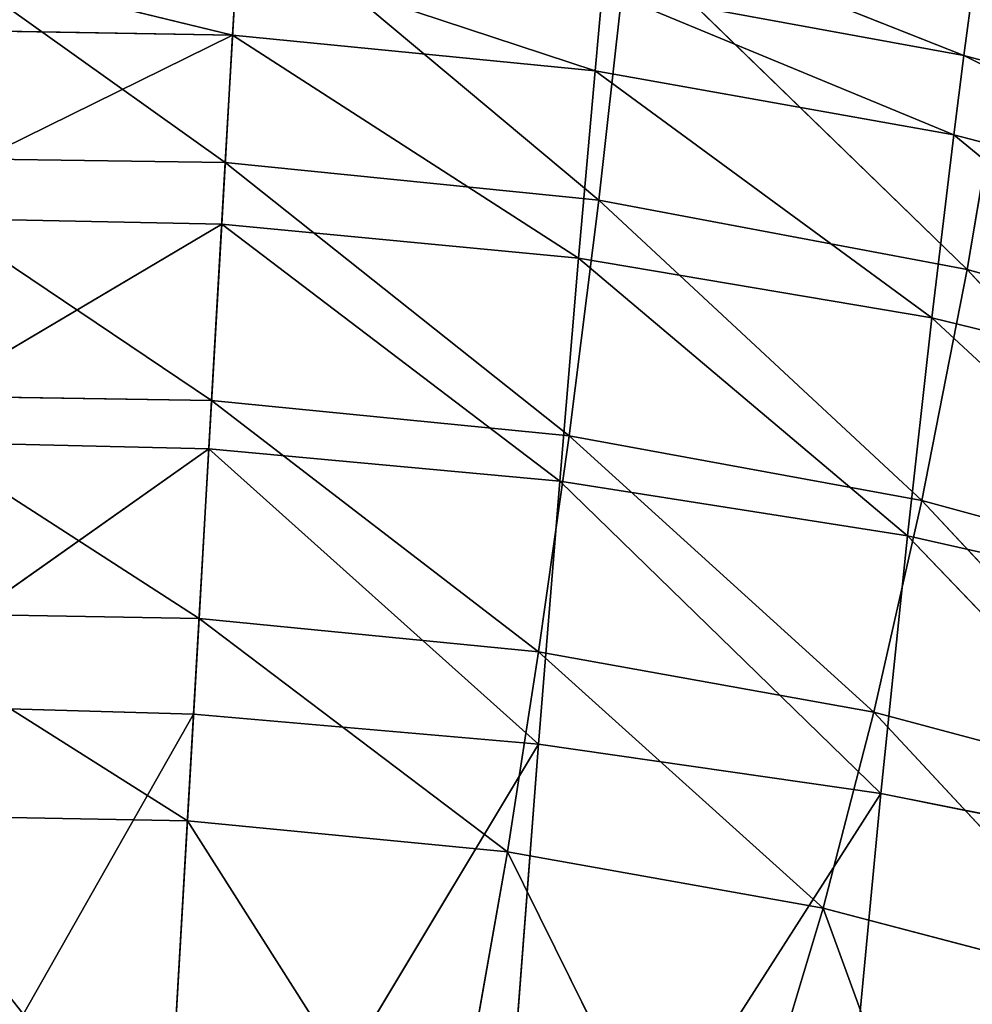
# Model space of a CAD drawing. Extents: x 228 to 329, y 0 to 150.
# Tile 345 of 656: x 278.73 to 280.2, y 54.19 to 55.71. Entities that reach past the tile are written whole.
import ezdxf

# ---------------------------------------------------------------- set-up
doc = ezdxf.new("R2010")
doc.units = 0
doc.header["$LTSCALE"] = 25.4
doc.layers.get('0').update_dxf_attribs({"color": 13, "linetype": 'CONTINUOUS'})

# ---------------------------------------------------------------- blocks, each defined once
blk = doc.blocks.new('SIS-9506-8054_STL_1')
at = {"color": 7}
for p, q in [((51.2758, 84.0265, 95.5844), (50.7011, 84.8661, 96.5964)), ((51.2758, 84.0265, 95.5844), (50.7011, 84.8661, 96.5964)), ((51.2164, 84.8661, 96.6174), (51.2758, 84.0265, 95.5844)), ((51.2164, 84.8661, 96.6174), (51.2758, 84.0265, 95.5844)), ((51.2164, 84.8661, 96.6174), (51.8086, 84.0265, 95.6305)), ((51.2164, 84.8661, 96.6174), (51.8086, 84.0265, 95.6305)), ((51.7306, 84.8661, 96.6557), (51.8086, 84.0265, 95.6305)), ((51.7306, 84.8661, 96.6557), (51.8086, 84.0265, 95.6305)), ((51.7306, 84.8661, 96.6557), (52.3373, 84.0265, 95.7067)), ((51.7306, 84.8661, 96.6557), (52.3373, 84.0265, 95.7067)), ((52.2421, 84.8661, 96.7108), (52.3373, 84.0265, 95.7067)), ((52.2421, 84.8661, 96.7108), (52.3373, 84.0265, 95.7067)), ((51.2994, 83.6652, 95.1749), (50.7412, 84.0265, 95.5691)), ((50.7412, 84.0265, 95.5691), (51.2758, 84.0265, 95.5844)), ((50.7412, 84.0265, 95.5691), (51.2758, 84.0265, 95.5844)), ((51.2994, 83.6652, 95.1749), (50.7412, 84.0265, 95.5691)), ((51.8086, 84.0265, 95.6305), (51.2758, 84.0265, 95.5844)), ((51.2994, 83.6652, 95.1749), (51.2758, 84.0265, 95.5844)), ((51.8086, 84.0265, 95.6305), (51.2758, 84.0265, 95.5844)), ((51.2994, 83.6652, 95.1749), (51.2758, 84.0265, 95.5844)), ((51.2994, 83.6652, 95.1749), (51.8086, 84.0265, 95.6305)), ((51.2994, 83.6652, 95.1749), (51.8086, 84.0265, 95.6305)), ((52.3373, 84.0265, 95.7067), (51.8086, 84.0265, 95.6305)), ((51.8413, 83.6652, 95.2244), (51.8086, 84.0265, 95.6305)), ((52.3373, 84.0265, 95.7067), (51.8086, 84.0265, 95.6305)), ((51.8413, 83.6652, 95.2244), (51.8086, 84.0265, 95.6305)), ((51.8413, 83.6652, 95.2244), (52.3373, 84.0265, 95.7067)), ((51.8413, 83.6652, 95.2244), (52.3373, 84.0265, 95.7067)), ((52.8604, 84.0265, 95.8119), (52.3373, 84.0265, 95.7067)), ((52.3785, 83.6652, 95.3093), (52.3373, 84.0265, 95.7067)), ((52.8604, 84.0265, 95.8119), (52.3373, 84.0265, 95.7067)), ((52.3785, 83.6652, 95.3093), (52.3373, 84.0265, 95.7067)), ((52.3785, 83.6652, 95.3093), (52.8604, 84.0265, 95.8119)), ((52.3785, 83.6652, 95.3093), (52.8604, 84.0265, 95.8119)), ((50.7553, 83.6652, 95.1619), (51.3194, 83.3151, 94.8277)), ((51.2994, 83.6652, 95.1749), (50.7553, 83.6652, 95.1619)), ((51.2994, 83.6652, 95.1749), (50.7553, 83.6652, 95.1619)), ((50.7553, 83.6652, 95.1619), (51.3194, 83.3151, 94.8277)), ((51.8413, 83.6652, 95.2244), (51.2994, 83.6652, 95.1749)), ((51.2994, 83.6652, 95.1749), (51.3194, 83.3151, 94.8277)), ((51.2994, 83.6652, 95.1749), (51.3194, 83.3151, 94.8277)), ((51.8413, 83.6652, 95.2244), (51.2994, 83.6652, 95.1749)), ((51.8413, 83.6652, 95.2244), (51.3194, 83.3151, 94.8277)), ((51.8413, 83.6652, 95.2244), (51.3194, 83.3151, 94.8277)), ((52.3785, 83.6652, 95.3093), (51.8413, 83.6652, 95.2244)), ((51.8413, 83.6652, 95.2244), (51.8703, 83.3151, 94.8801)), ((51.8413, 83.6652, 95.2244), (51.8703, 83.3151, 94.8801)), ((52.3785, 83.6652, 95.3093), (51.8413, 83.6652, 95.2244)), ((52.3785, 83.6652, 95.3093), (51.8703, 83.3151, 94.8801)), ((52.3785, 83.6652, 95.3093), (51.8703, 83.3151, 94.8801)), ((52.909, 83.6652, 95.4284), (52.3785, 83.6652, 95.3093)), ((52.3785, 83.6652, 95.3093), (52.4159, 83.3151, 94.9726)), ((52.3785, 83.6652, 95.3093), (52.4159, 83.3151, 94.9726)), ((52.909, 83.6652, 95.4284), (52.3785, 83.6652, 95.3093)), ((52.909, 83.6652, 95.4284), (52.4159, 83.3151, 94.9726)), ((52.909, 83.6652, 95.4284), (52.4159, 83.3151, 94.9726)), ((50.766, 83.3151, 94.8165), (51.3362, 82.9504, 94.5358)), ((50.766, 83.3151, 94.8165), (51.3362, 82.9504, 94.5358)), ((50.766, 83.3151, 94.8165), (51.3194, 83.3151, 94.8277)), ((50.766, 83.3151, 94.8165), (51.3194, 83.3151, 94.8277)), ((51.3362, 82.9504, 94.5358), (51.3194, 83.3151, 94.8277)), ((51.3194, 83.3151, 94.8277), (51.8703, 83.3151, 94.8801)), ((51.3362, 82.9504, 94.5358), (51.3194, 83.3151, 94.8277)), ((51.3194, 83.3151, 94.8277), (51.8703, 83.3151, 94.8801)), ((51.8703, 83.3151, 94.8801), (51.3362, 82.9504, 94.5358)), ((51.8703, 83.3151, 94.8801), (51.3362, 82.9504, 94.5358)), ((51.896, 82.9504, 94.5908), (51.8703, 83.3151, 94.8801)), ((51.8703, 83.3151, 94.8801), (52.4159, 83.3151, 94.9726)), ((51.896, 82.9504, 94.5908), (51.8703, 83.3151, 94.8801)), ((51.8703, 83.3151, 94.8801), (52.4159, 83.3151, 94.9726)), ((52.4159, 83.3151, 94.9726), (51.896, 82.9504, 94.5908)), ((52.4159, 83.3151, 94.9726), (51.896, 82.9504, 94.5908)), ((52.4159, 83.3151, 94.9726), (52.4499, 82.9504, 94.6899)), ((52.4159, 83.3151, 94.9726), (52.4499, 82.9504, 94.6899)), ((52.4159, 83.3151, 94.9726), (52.9539, 83.3151, 95.1039)), ((52.4159, 83.3151, 94.9726), (52.9539, 83.3151, 95.1039)), ((52.4499, 82.9504, 94.6899), (52.9539, 83.3151, 95.1039)), ((52.4499, 82.9504, 94.6899), (52.9539, 83.3151, 95.1039)), ((50.7738, 82.9504, 94.5262), (51.3362, 82.9504, 94.5358)), ((50.7738, 82.9504, 94.5262), (51.3362, 82.9504, 94.5358)), ((51.3362, 82.9504, 94.5358), (50.7766, 82.745, 94.3999)), ((51.3362, 82.9504, 94.5358), (50.7766, 82.745, 94.3999)), ((51.896, 82.9504, 94.5908), (51.3362, 82.9504, 94.5358)), ((51.896, 82.9504, 94.5908), (51.3362, 82.9504, 94.5358)), ((51.3435, 82.745, 94.4089), (51.3362, 82.9504, 94.5358)), ((51.3435, 82.745, 94.4089), (51.3362, 82.9504, 94.5358)), ((51.896, 82.9504, 94.5908), (51.3435, 82.745, 94.4089)), ((51.896, 82.9504, 94.5908), (51.3435, 82.745, 94.4089)), ((51.896, 82.9504, 94.5908), (51.9076, 82.745, 94.465)), ((51.896, 82.9504, 94.5908), (51.9076, 82.745, 94.465)), ((51.896, 82.9504, 94.5908), (52.4499, 82.9504, 94.6899)), ((51.896, 82.9504, 94.5908), (52.4499, 82.9504, 94.6899)), ((51.9076, 82.745, 94.465), (52.4499, 82.9504, 94.6899)), ((51.9076, 82.745, 94.465), (52.4499, 82.9504, 94.6899)), ((52.4499, 82.9504, 94.6899), (52.4656, 82.745, 94.5671)), ((52.4499, 82.9504, 94.6899), (52.4656, 82.745, 94.5671)), ((52.4499, 82.9504, 94.6899), (52.9952, 82.9504, 94.8319)), ((52.4499, 82.9504, 94.6899), (52.9952, 82.9504, 94.8319)), ((52.9952, 82.9504, 94.8319), (52.4656, 82.745, 94.5671)), ((52.9952, 82.9504, 94.8319), (52.4656, 82.745, 94.5671)), ((51.9076, 82.745, 94.465), (52.4656, 82.745, 94.5671)), ((51.9076, 82.745, 94.465), (52.4656, 82.745, 94.5671)), ((52.4656, 82.745, 94.5671), (51.9185, 82.5121, 94.3509)), ((52.4656, 82.745, 94.5671), (51.9185, 82.5121, 94.3509)), ((52.4656, 82.745, 94.5671), (52.4806, 82.5121, 94.4558)), ((52.4656, 82.745, 94.5671), (52.4806, 82.5121, 94.4558)), ((52.4656, 82.745, 94.5671), (53.0145, 82.745, 94.7139)), ((52.4656, 82.745, 94.5671), (53.0145, 82.745, 94.7139)), ((50.7465, 62.6835, 94.3201), (51.3248, 62.4863, 94.7327)), ((50.7465, 62.6835, 94.3201), (51.3248, 62.4863, 94.7327)), ((51.3481, 62.6835, 94.3277), (51.3248, 62.4863, 94.7327)), ((51.3481, 62.6835, 94.3277), (51.3248, 62.4863, 94.7327)), ((51.3481, 62.6835, 94.3277), (51.9018, 62.4863, 94.7907)), ((51.3481, 62.6835, 94.3277), (51.9018, 62.4863, 94.7907)), ((51.9018, 62.4863, 94.7907), (51.9467, 62.6835, 94.3892)), ((51.9018, 62.4863, 94.7907), (51.9467, 62.6835, 94.3892)), ((51.9467, 62.6835, 94.3892), (52.4708, 62.4863, 94.8978)), ((51.9467, 62.6835, 94.3892), (52.4708, 62.4863, 94.8978)), ((52.5369, 62.6835, 94.504), (52.4708, 62.4863, 94.8978)), ((52.5369, 62.6835, 94.504), (52.4708, 62.4863, 94.8978)), ((50.7451, 62.4863, 94.7241), (51.3037, 62.3483, 95.1001)), ((50.7451, 62.4863, 94.7241), (51.3037, 62.3483, 95.1001)), ((50.7451, 62.4863, 94.7241), (51.3248, 62.4863, 94.7327)), ((50.7451, 62.4863, 94.7241), (51.3248, 62.4863, 94.7327)), ((51.3248, 62.4863, 94.7327), (51.3037, 62.3483, 95.1001)), ((51.3248, 62.4863, 94.7327), (51.3037, 62.3483, 95.1001)), ((51.3248, 62.4863, 94.7327), (51.8558, 62.3483, 95.1548)), ((51.3248, 62.4863, 94.7327), (51.8558, 62.3483, 95.1548)), ((51.3248, 62.4863, 94.7327), (51.9018, 62.4863, 94.7907)), ((51.3248, 62.4863, 94.7327), (51.9018, 62.4863, 94.7907)), ((51.8558, 62.3483, 95.1548), (51.9018, 62.4863, 94.7907)), ((51.8558, 62.3483, 95.1548), (51.9018, 62.4863, 94.7907)), ((51.9018, 62.4863, 94.7907), (52.4006, 62.3483, 95.2547)), ((51.9018, 62.4863, 94.7907), (52.4006, 62.3483, 95.2547)), ((51.9018, 62.4863, 94.7907), (52.4708, 62.4863, 94.8978)), ((51.9018, 62.4863, 94.7907), (52.4708, 62.4863, 94.8978)), ((52.4708, 62.4863, 94.8978), (52.4006, 62.3483, 95.2547)), ((52.4708, 62.4863, 94.8978), (52.4006, 62.3483, 95.2547)), ((53.0264, 62.4863, 95.0533), (52.4708, 62.4863, 94.8978)), ((53.0264, 62.4863, 95.0533), (52.4708, 62.4863, 94.8978)), ((52.9326, 62.3483, 95.3994), (52.4708, 62.4863, 94.8978)), ((52.9326, 62.3483, 95.3994), (52.4708, 62.4863, 94.8978)), ((50.7489, 62.3483, 95.0911), (51.2843, 62.2577, 95.4367)), ((50.7489, 62.3483, 95.0911), (51.2843, 62.2577, 95.4367)), ((50.7489, 62.3483, 95.0911), (51.3037, 62.3483, 95.1001)), ((50.7489, 62.3483, 95.0911), (51.3037, 62.3483, 95.1001)), ((51.3037, 62.3483, 95.1001), (51.2843, 62.2577, 95.4367)), ((51.3037, 62.3483, 95.1001), (51.2843, 62.2577, 95.4367)), ((51.3037, 62.3483, 95.1001), (51.8088, 62.2577, 95.488)), ((51.3037, 62.3483, 95.1001), (51.8088, 62.2577, 95.488)), ((51.3037, 62.3483, 95.1001), (51.8558, 62.3483, 95.1548)), ((51.3037, 62.3483, 95.1001), (51.8558, 62.3483, 95.1548)), ((51.8088, 62.2577, 95.488), (51.8558, 62.3483, 95.1548)), ((51.8088, 62.2577, 95.488), (51.8558, 62.3483, 95.1548)), ((51.8558, 62.3483, 95.1548), (52.3263, 62.2577, 95.5813)), ((51.8558, 62.3483, 95.1548), (52.3263, 62.2577, 95.5813)), ((51.8558, 62.3483, 95.1548), (52.4006, 62.3483, 95.2547)), ((51.8558, 62.3483, 95.1548), (52.4006, 62.3483, 95.2547)), ((52.4006, 62.3483, 95.2547), (52.3263, 62.2577, 95.5813)), ((52.4006, 62.3483, 95.2547), (52.3263, 62.2577, 95.5813)), ((52.9326, 62.3483, 95.3994), (52.4006, 62.3483, 95.2547)), ((52.9326, 62.3483, 95.3994), (52.4006, 62.3483, 95.2547)), ((52.8318, 62.2577, 95.716), (52.4006, 62.3483, 95.2547)), ((52.8318, 62.2577, 95.716), (52.4006, 62.3483, 95.2547)), ((50.7574, 62.2577, 95.4275), (51.2663, 62.2026, 95.7489)), ((50.7574, 62.2577, 95.4275), (51.2663, 62.2026, 95.7489)), ((50.7574, 62.2577, 95.4275), (51.2843, 62.2577, 95.4367)), ((50.7574, 62.2577, 95.4275), (51.2843, 62.2577, 95.4367)), ((51.2843, 62.2577, 95.4367), (51.2663, 62.2026, 95.7489)), ((51.2843, 62.2577, 95.4367), (51.2663, 62.2026, 95.7489)), ((51.2843, 62.2577, 95.4367), (51.7605, 62.2026, 95.797)), ((51.2843, 62.2577, 95.4367), (51.7605, 62.2026, 95.797)), ((51.2843, 62.2577, 95.4367), (51.8088, 62.2577, 95.488)), ((51.2843, 62.2577, 95.4367), (51.8088, 62.2577, 95.488)), ((51.7605, 62.2026, 95.797), (51.8088, 62.2577, 95.488)), ((51.7605, 62.2026, 95.797), (51.8088, 62.2577, 95.488)), ((51.8088, 62.2577, 95.488), (52.2481, 62.2026, 95.8839)), ((51.8088, 62.2577, 95.488), (52.2481, 62.2026, 95.8839)), ((51.8088, 62.2577, 95.488), (52.3263, 62.2577, 95.5813)), ((51.8088, 62.2577, 95.488), (52.3263, 62.2577, 95.5813)), ((52.3263, 62.2577, 95.5813), (52.2481, 62.2026, 95.8839)), ((52.3263, 62.2577, 95.5813), (52.2481, 62.2026, 95.8839)), ((52.8318, 62.2577, 95.716), (52.3263, 62.2577, 95.5813)), ((52.8318, 62.2577, 95.716), (52.3263, 62.2577, 95.5813)), ((52.7245, 62.2026, 96.0093), (52.3263, 62.2577, 95.5813)), ((52.7245, 62.2026, 96.0093), (52.3263, 62.2577, 95.5813)), ((50.7699, 62.2026, 95.7399), (51.2663, 62.2026, 95.7489)), ((50.7699, 62.2026, 95.7399), (51.2663, 62.2026, 95.7489)), ((51.2663, 62.2026, 95.7489), (51.2331, 62.1517, 96.3266)), ((51.2663, 62.2026, 95.7489), (51.2331, 62.1517, 96.3266)), ((51.2663, 62.2026, 95.7489), (51.6596, 62.1517, 96.3681)), ((51.2663, 62.2026, 95.7489), (51.6596, 62.1517, 96.3681)), ((51.2663, 62.2026, 95.7489), (51.7605, 62.2026, 95.797)), ((51.2663, 62.2026, 95.7489), (51.7605, 62.2026, 95.797)), ((51.6596, 62.1517, 96.3681), (51.7605, 62.2026, 95.797)), ((51.6596, 62.1517, 96.3681), (51.7605, 62.2026, 95.797)), ((51.7605, 62.2026, 95.797), (52.0804, 62.1517, 96.443)), ((51.7605, 62.2026, 95.797), (52.0804, 62.1517, 96.443)), ((51.7605, 62.2026, 95.797), (52.2481, 62.2026, 95.8839)), ((51.7605, 62.2026, 95.797), (52.2481, 62.2026, 95.8839)), ((52.2481, 62.2026, 95.8839), (52.0804, 62.1517, 96.443)), ((52.2481, 62.2026, 95.8839), (52.0804, 62.1517, 96.443)), ((52.7245, 62.2026, 96.0093), (52.2481, 62.2026, 95.8839)), ((52.7245, 62.2026, 96.0093), (52.2481, 62.2026, 95.8839)), ((52.4917, 62.1517, 96.5511), (52.2481, 62.2026, 95.8839)), ((52.4917, 62.1517, 96.5511), (52.2481, 62.2026, 95.8839))]:
    blk.add_line(p, q, dxfattribs=at)
mesh = blk.add_polyface(dxfattribs=at)
corners = [(51.2164, 84.8661, 96.6174), (51.2758, 84.0265, 95.5844), (50.7011, 84.8661, 96.5964)]
mesh.append_faces([[corners[k] for k in face] for face in [(0, 1, 2)]], dxfattribs={"color": 7})
mesh = blk.add_polyface(dxfattribs=at)
corners = [(50.7011, 84.8661, 96.5964), (51.2758, 84.0265, 95.5844), (50.7412, 84.0265, 95.5691)]
mesh.append_faces([[corners[k] for k in face] for face in [(0, 1, 2)]], dxfattribs={"color": 7})
mesh = blk.add_polyface(dxfattribs=at)
corners = [(51.2164, 84.8661, 96.6174), (51.8086, 84.0265, 95.6305), (51.2758, 84.0265, 95.5844)]
mesh.append_faces([[corners[k] for k in face] for face in [(0, 1, 2)]], dxfattribs={"color": 7})
mesh = blk.add_polyface(dxfattribs=at)
corners = [(51.7306, 84.8661, 96.6557), (51.8086, 84.0265, 95.6305), (51.2164, 84.8661, 96.6174)]
mesh.append_faces([[corners[k] for k in face] for face in [(0, 1, 2)]], dxfattribs={"color": 7})
mesh = blk.add_polyface(dxfattribs=at)
corners = [(51.7306, 84.8661, 96.6557), (52.3373, 84.0265, 95.7067), (51.8086, 84.0265, 95.6305)]
mesh.append_faces([[corners[k] for k in face] for face in [(0, 1, 2)]], dxfattribs={"color": 7})
mesh = blk.add_polyface(dxfattribs=at)
corners = [(52.2421, 84.8661, 96.7108), (52.3373, 84.0265, 95.7067), (51.7306, 84.8661, 96.6557)]
mesh.append_faces([[corners[k] for k in face] for face in [(0, 1, 2)]], dxfattribs={"color": 7})
mesh = blk.add_polyface(dxfattribs=at)
corners = [(52.2421, 84.8661, 96.7108), (52.8604, 84.0265, 95.8119), (52.3373, 84.0265, 95.7067)]
mesh.append_faces([[corners[k] for k in face] for face in [(0, 1, 2)]], dxfattribs={"color": 7})
mesh = blk.add_polyface(dxfattribs=at)
corners = [(52.7504, 84.8661, 96.7821), (52.8604, 84.0265, 95.8119), (52.2421, 84.8661, 96.7108)]
mesh.append_faces([[corners[k] for k in face] for face in [(0, 1, 2)]], dxfattribs={"color": 7})
mesh = blk.add_polyface(dxfattribs=at)
corners = [(51.2758, 84.0265, 95.5844), (51.2994, 83.6652, 95.1749), (50.7412, 84.0265, 95.5691)]
mesh.append_faces([[corners[k] for k in face] for face in [(0, 1, 2)]], dxfattribs={"color": 7})
mesh = blk.add_polyface(dxfattribs=at)
corners = [(50.7412, 84.0265, 95.5691), (51.2994, 83.6652, 95.1749), (50.7553, 83.6652, 95.1619)]
mesh.append_faces([[corners[k] for k in face] for face in [(0, 1, 2)]], dxfattribs={"color": 7})
mesh = blk.add_polyface(dxfattribs=at)
corners = [(51.8086, 84.0265, 95.6305), (51.2994, 83.6652, 95.1749), (51.2758, 84.0265, 95.5844)]
mesh.append_faces([[corners[k] for k in face] for face in [(0, 1, 2)]], dxfattribs={"color": 7})
mesh = blk.add_polyface(dxfattribs=at)
corners = [(51.8086, 84.0265, 95.6305), (51.8413, 83.6652, 95.2244), (51.2994, 83.6652, 95.1749)]
mesh.append_faces([[corners[k] for k in face] for face in [(0, 1, 2)]], dxfattribs={"color": 7})
mesh = blk.add_polyface(dxfattribs=at)
corners = [(52.3373, 84.0265, 95.7067), (51.8413, 83.6652, 95.2244), (51.8086, 84.0265, 95.6305)]
mesh.append_faces([[corners[k] for k in face] for face in [(0, 1, 2)]], dxfattribs={"color": 7})
mesh = blk.add_polyface(dxfattribs=at)
corners = [(52.3373, 84.0265, 95.7067), (52.3785, 83.6652, 95.3093), (51.8413, 83.6652, 95.2244)]
mesh.append_faces([[corners[k] for k in face] for face in [(0, 1, 2)]], dxfattribs={"color": 7})
mesh = blk.add_polyface(dxfattribs=at)
corners = [(52.8604, 84.0265, 95.8119), (52.3785, 83.6652, 95.3093), (52.3373, 84.0265, 95.7067)]
mesh.append_faces([[corners[k] for k in face] for face in [(0, 1, 2)]], dxfattribs={"color": 7})
mesh = blk.add_polyface(dxfattribs=at)
corners = [(52.8604, 84.0265, 95.8119), (52.909, 83.6652, 95.4284), (52.3785, 83.6652, 95.3093)]
mesh.append_faces([[corners[k] for k in face] for face in [(0, 1, 2)]], dxfattribs={"color": 7})
mesh = blk.add_polyface(dxfattribs=at)
corners = [(51.3194, 83.3151, 94.8277), (50.766, 83.3151, 94.8165), (50.7553, 83.6652, 95.1619)]
mesh.append_faces([[corners[k] for k in face] for face in [(0, 1, 2)]], dxfattribs={"color": 7})
mesh = blk.add_polyface(dxfattribs=at)
corners = [(51.3194, 83.3151, 94.8277), (50.7553, 83.6652, 95.1619), (51.2994, 83.6652, 95.1749)]
mesh.append_faces([[corners[k] for k in face] for face in [(0, 1, 2)]], dxfattribs={"color": 7})
mesh = blk.add_polyface(dxfattribs=at)
corners = [(51.8413, 83.6652, 95.2244), (51.3194, 83.3151, 94.8277), (51.2994, 83.6652, 95.1749)]
mesh.append_faces([[corners[k] for k in face] for face in [(0, 1, 2)]], dxfattribs={"color": 7})
mesh = blk.add_polyface(dxfattribs=at)
corners = [(51.8703, 83.3151, 94.8801), (51.3194, 83.3151, 94.8277), (51.8413, 83.6652, 95.2244)]
mesh.append_faces([[corners[k] for k in face] for face in [(0, 1, 2)]], dxfattribs={"color": 7})
mesh = blk.add_polyface(dxfattribs=at)
corners = [(52.3785, 83.6652, 95.3093), (51.8703, 83.3151, 94.8801), (51.8413, 83.6652, 95.2244)]
mesh.append_faces([[corners[k] for k in face] for face in [(0, 1, 2)]], dxfattribs={"color": 7})
mesh = blk.add_polyface(dxfattribs=at)
corners = [(52.4159, 83.3151, 94.9726), (51.8703, 83.3151, 94.8801), (52.3785, 83.6652, 95.3093)]
mesh.append_faces([[corners[k] for k in face] for face in [(0, 1, 2)]], dxfattribs={"color": 7})
mesh = blk.add_polyface(dxfattribs=at)
corners = [(52.909, 83.6652, 95.4284), (52.4159, 83.3151, 94.9726), (52.3785, 83.6652, 95.3093)]
mesh.append_faces([[corners[k] for k in face] for face in [(0, 1, 2)]], dxfattribs={"color": 7})
mesh = blk.add_polyface(dxfattribs=at)
corners = [(52.9539, 83.3151, 95.1039), (52.4159, 83.3151, 94.9726), (52.909, 83.6652, 95.4284)]
mesh.append_faces([[corners[k] for k in face] for face in [(0, 1, 2)]], dxfattribs={"color": 7})
mesh = blk.add_polyface(dxfattribs=at)
corners = [(51.3362, 82.9504, 94.5358), (50.7738, 82.9504, 94.5262), (50.766, 83.3151, 94.8165)]
mesh.append_faces([[corners[k] for k in face] for face in [(0, 1, 2)]], dxfattribs={"color": 7})
mesh = blk.add_polyface(dxfattribs=at)
corners = [(51.3362, 82.9504, 94.5358), (50.766, 83.3151, 94.8165), (51.3194, 83.3151, 94.8277)]
mesh.append_faces([[corners[k] for k in face] for face in [(0, 1, 2)]], dxfattribs={"color": 7})
mesh = blk.add_polyface(dxfattribs=at)
corners = [(51.8703, 83.3151, 94.8801), (51.3362, 82.9504, 94.5358), (51.3194, 83.3151, 94.8277)]
mesh.append_faces([[corners[k] for k in face] for face in [(0, 1, 2)]], dxfattribs={"color": 7})
mesh = blk.add_polyface(dxfattribs=at)
corners = [(51.896, 82.9504, 94.5908), (51.3362, 82.9504, 94.5358), (51.8703, 83.3151, 94.8801)]
mesh.append_faces([[corners[k] for k in face] for face in [(0, 1, 2)]], dxfattribs={"color": 7})
mesh = blk.add_polyface(dxfattribs=at)
corners = [(52.4159, 83.3151, 94.9726), (51.896, 82.9504, 94.5908), (51.8703, 83.3151, 94.8801)]
mesh.append_faces([[corners[k] for k in face] for face in [(0, 1, 2)]], dxfattribs={"color": 7})
mesh = blk.add_polyface(dxfattribs=at)
corners = [(52.4499, 82.9504, 94.6899), (51.896, 82.9504, 94.5908), (52.4159, 83.3151, 94.9726)]
mesh.append_faces([[corners[k] for k in face] for face in [(0, 1, 2)]], dxfattribs={"color": 7})
mesh = blk.add_polyface(dxfattribs=at)
corners = [(52.9539, 83.3151, 95.1039), (52.4499, 82.9504, 94.6899), (52.4159, 83.3151, 94.9726)]
mesh.append_faces([[corners[k] for k in face] for face in [(0, 1, 2)]], dxfattribs={"color": 7})
mesh = blk.add_polyface(dxfattribs=at)
corners = [(52.9952, 82.9504, 94.8319), (52.4499, 82.9504, 94.6899), (52.9539, 83.3151, 95.1039)]
mesh.append_faces([[corners[k] for k in face] for face in [(0, 1, 2)]], dxfattribs={"color": 7})
mesh = blk.add_polyface(dxfattribs=at)
corners = [(51.3362, 82.9504, 94.5358), (50.7766, 82.745, 94.3999), (50.7738, 82.9504, 94.5262)]
mesh.append_faces([[corners[k] for k in face] for face in [(0, 1, 2)]], dxfattribs={"color": 7})
mesh = blk.add_polyface(dxfattribs=at)
corners = [(51.3435, 82.745, 94.4089), (50.7766, 82.745, 94.3999), (51.3362, 82.9504, 94.5358)]
mesh.append_faces([[corners[k] for k in face] for face in [(0, 1, 2)]], dxfattribs={"color": 7})
mesh = blk.add_polyface(dxfattribs=at)
corners = [(51.896, 82.9504, 94.5908), (51.3435, 82.745, 94.4089), (51.3362, 82.9504, 94.5358)]
mesh.append_faces([[corners[k] for k in face] for face in [(0, 1, 2)]], dxfattribs={"color": 7})
mesh = blk.add_polyface(dxfattribs=at)
corners = [(51.9076, 82.745, 94.465), (51.3435, 82.745, 94.4089), (51.896, 82.9504, 94.5908)]
mesh.append_faces([[corners[k] for k in face] for face in [(0, 1, 2)]], dxfattribs={"color": 7})
mesh = blk.add_polyface(dxfattribs=at)
corners = [(52.4499, 82.9504, 94.6899), (51.9076, 82.745, 94.465), (51.896, 82.9504, 94.5908)]
mesh.append_faces([[corners[k] for k in face] for face in [(0, 1, 2)]], dxfattribs={"color": 7})
mesh = blk.add_polyface(dxfattribs=at)
corners = [(52.4656, 82.745, 94.5671), (51.9076, 82.745, 94.465), (52.4499, 82.9504, 94.6899)]
mesh.append_faces([[corners[k] for k in face] for face in [(0, 1, 2)]], dxfattribs={"color": 7})
mesh = blk.add_polyface(dxfattribs=at)
corners = [(52.9952, 82.9504, 94.8319), (52.4656, 82.745, 94.5671), (52.4499, 82.9504, 94.6899)]
mesh.append_faces([[corners[k] for k in face] for face in [(0, 1, 2)]], dxfattribs={"color": 7})
mesh = blk.add_polyface(dxfattribs=at)
corners = [(53.0145, 82.745, 94.7139), (52.4656, 82.745, 94.5671), (52.9952, 82.9504, 94.8319)]
mesh.append_faces([[corners[k] for k in face] for face in [(0, 1, 2)]], dxfattribs={"color": 7})
mesh = blk.add_polyface(dxfattribs=at)
corners = [(52.4656, 82.745, 94.5671), (51.9185, 82.5121, 94.3509), (51.9076, 82.745, 94.465)]
mesh.append_faces([[corners[k] for k in face] for face in [(0, 1, 2)]], dxfattribs={"color": 7})
mesh = blk.add_polyface(dxfattribs=at)
corners = [(52.4806, 82.5121, 94.4558), (51.9185, 82.5121, 94.3509), (52.4656, 82.745, 94.5671)]
mesh.append_faces([[corners[k] for k in face] for face in [(0, 1, 2)]], dxfattribs={"color": 7})
mesh = blk.add_polyface(dxfattribs=at)
corners = [(53.0145, 82.745, 94.7139), (52.4806, 82.5121, 94.4558), (52.4656, 82.745, 94.5671)]
mesh.append_faces([[corners[k] for k in face] for face in [(0, 1, 2)]], dxfattribs={"color": 7})
mesh = blk.add_polyface(dxfattribs=at)
corners = [(51.3248, 62.4863, 94.7327), (50.7451, 62.4863, 94.7241), (50.7465, 62.6835, 94.3201)]
mesh.append_faces([[corners[k] for k in face] for face in [(0, 1, 2)]], dxfattribs={"color": 7})
mesh = blk.add_polyface(dxfattribs=at)
corners = [(51.3248, 62.4863, 94.7327), (50.7465, 62.6835, 94.3201), (51.3481, 62.6835, 94.3277)]
mesh.append_faces([[corners[k] for k in face] for face in [(0, 1, 2)]], dxfattribs={"color": 7})
mesh = blk.add_polyface(dxfattribs=at)
corners = [(51.9018, 62.4863, 94.7907), (51.3248, 62.4863, 94.7327), (51.3481, 62.6835, 94.3277)]
mesh.append_faces([[corners[k] for k in face] for face in [(0, 1, 2)]], dxfattribs={"color": 7})
mesh = blk.add_polyface(dxfattribs=at)
corners = [(51.9018, 62.4863, 94.7907), (51.3481, 62.6835, 94.3277), (51.9467, 62.6835, 94.3892)]
mesh.append_faces([[corners[k] for k in face] for face in [(0, 1, 2)]], dxfattribs={"color": 7})
mesh = blk.add_polyface(dxfattribs=at)
corners = [(52.4708, 62.4863, 94.8978), (51.9018, 62.4863, 94.7907), (51.9467, 62.6835, 94.3892)]
mesh.append_faces([[corners[k] for k in face] for face in [(0, 1, 2)]], dxfattribs={"color": 7})
mesh = blk.add_polyface(dxfattribs=at)
corners = [(52.4708, 62.4863, 94.8978), (51.9467, 62.6835, 94.3892), (52.5369, 62.6835, 94.504)]
mesh.append_faces([[corners[k] for k in face] for face in [(0, 1, 2)]], dxfattribs={"color": 7})
mesh = blk.add_polyface(dxfattribs=at)
corners = [(53.0264, 62.4863, 95.0533), (52.4708, 62.4863, 94.8978), (52.5369, 62.6835, 94.504)]
mesh.append_faces([[corners[k] for k in face] for face in [(0, 1, 2)]], dxfattribs={"color": 7})
mesh = blk.add_polyface(dxfattribs=at)
corners = [(51.3037, 62.3483, 95.1001), (50.7489, 62.3483, 95.0911), (50.7451, 62.4863, 94.7241)]
mesh.append_faces([[corners[k] for k in face] for face in [(0, 1, 2)]], dxfattribs={"color": 7})
mesh = blk.add_polyface(dxfattribs=at)
corners = [(51.3037, 62.3483, 95.1001), (50.7451, 62.4863, 94.7241), (51.3248, 62.4863, 94.7327)]
mesh.append_faces([[corners[k] for k in face] for face in [(0, 1, 2)]], dxfattribs={"color": 7})
mesh = blk.add_polyface(dxfattribs=at)
corners = [(51.8558, 62.3483, 95.1548), (51.3037, 62.3483, 95.1001), (51.3248, 62.4863, 94.7327)]
mesh.append_faces([[corners[k] for k in face] for face in [(0, 1, 2)]], dxfattribs={"color": 7})
mesh = blk.add_polyface(dxfattribs=at)
corners = [(51.8558, 62.3483, 95.1548), (51.3248, 62.4863, 94.7327), (51.9018, 62.4863, 94.7907)]
mesh.append_faces([[corners[k] for k in face] for face in [(0, 1, 2)]], dxfattribs={"color": 7})
mesh = blk.add_polyface(dxfattribs=at)
corners = [(52.4006, 62.3483, 95.2547), (51.8558, 62.3483, 95.1548), (51.9018, 62.4863, 94.7907)]
mesh.append_faces([[corners[k] for k in face] for face in [(0, 1, 2)]], dxfattribs={"color": 7})
mesh = blk.add_polyface(dxfattribs=at)
corners = [(52.4006, 62.3483, 95.2547), (51.9018, 62.4863, 94.7907), (52.4708, 62.4863, 94.8978)]
mesh.append_faces([[corners[k] for k in face] for face in [(0, 1, 2)]], dxfattribs={"color": 7})
mesh = blk.add_polyface(dxfattribs=at)
corners = [(52.9326, 62.3483, 95.3994), (52.4006, 62.3483, 95.2547), (52.4708, 62.4863, 94.8978)]
mesh.append_faces([[corners[k] for k in face] for face in [(0, 1, 2)]], dxfattribs={"color": 7})
mesh = blk.add_polyface(dxfattribs=at)
corners = [(52.9326, 62.3483, 95.3994), (52.4708, 62.4863, 94.8978), (53.0264, 62.4863, 95.0533)]
mesh.append_faces([[corners[k] for k in face] for face in [(0, 1, 2)]], dxfattribs={"color": 7})
mesh = blk.add_polyface(dxfattribs=at)
corners = [(51.2843, 62.2577, 95.4367), (50.7574, 62.2577, 95.4275), (50.7489, 62.3483, 95.0911)]
mesh.append_faces([[corners[k] for k in face] for face in [(0, 1, 2)]], dxfattribs={"color": 7})
mesh = blk.add_polyface(dxfattribs=at)
corners = [(51.2843, 62.2577, 95.4367), (50.7489, 62.3483, 95.0911), (51.3037, 62.3483, 95.1001)]
mesh.append_faces([[corners[k] for k in face] for face in [(0, 1, 2)]], dxfattribs={"color": 7})
mesh = blk.add_polyface(dxfattribs=at)
corners = [(51.8088, 62.2577, 95.488), (51.2843, 62.2577, 95.4367), (51.3037, 62.3483, 95.1001)]
mesh.append_faces([[corners[k] for k in face] for face in [(0, 1, 2)]], dxfattribs={"color": 7})
mesh = blk.add_polyface(dxfattribs=at)
corners = [(51.8088, 62.2577, 95.488), (51.3037, 62.3483, 95.1001), (51.8558, 62.3483, 95.1548)]
mesh.append_faces([[corners[k] for k in face] for face in [(0, 1, 2)]], dxfattribs={"color": 7})
mesh = blk.add_polyface(dxfattribs=at)
corners = [(52.3263, 62.2577, 95.5813), (51.8088, 62.2577, 95.488), (51.8558, 62.3483, 95.1548)]
mesh.append_faces([[corners[k] for k in face] for face in [(0, 1, 2)]], dxfattribs={"color": 7})
mesh = blk.add_polyface(dxfattribs=at)
corners = [(52.3263, 62.2577, 95.5813), (51.8558, 62.3483, 95.1548), (52.4006, 62.3483, 95.2547)]
mesh.append_faces([[corners[k] for k in face] for face in [(0, 1, 2)]], dxfattribs={"color": 7})
mesh = blk.add_polyface(dxfattribs=at)
corners = [(52.8318, 62.2577, 95.716), (52.3263, 62.2577, 95.5813), (52.4006, 62.3483, 95.2547)]
mesh.append_faces([[corners[k] for k in face] for face in [(0, 1, 2)]], dxfattribs={"color": 7})
mesh = blk.add_polyface(dxfattribs=at)
corners = [(52.8318, 62.2577, 95.716), (52.4006, 62.3483, 95.2547), (52.9326, 62.3483, 95.3994)]
mesh.append_faces([[corners[k] for k in face] for face in [(0, 1, 2)]], dxfattribs={"color": 7})
mesh = blk.add_polyface(dxfattribs=at)
corners = [(51.2663, 62.2026, 95.7489), (50.7699, 62.2026, 95.7399), (50.7574, 62.2577, 95.4275)]
mesh.append_faces([[corners[k] for k in face] for face in [(0, 1, 2)]], dxfattribs={"color": 7})
mesh = blk.add_polyface(dxfattribs=at)
corners = [(51.2663, 62.2026, 95.7489), (50.7574, 62.2577, 95.4275), (51.2843, 62.2577, 95.4367)]
mesh.append_faces([[corners[k] for k in face] for face in [(0, 1, 2)]], dxfattribs={"color": 7})
mesh = blk.add_polyface(dxfattribs=at)
corners = [(51.7605, 62.2026, 95.797), (51.2663, 62.2026, 95.7489), (51.2843, 62.2577, 95.4367)]
mesh.append_faces([[corners[k] for k in face] for face in [(0, 1, 2)]], dxfattribs={"color": 7})
mesh = blk.add_polyface(dxfattribs=at)
corners = [(51.7605, 62.2026, 95.797), (51.2843, 62.2577, 95.4367), (51.8088, 62.2577, 95.488)]
mesh.append_faces([[corners[k] for k in face] for face in [(0, 1, 2)]], dxfattribs={"color": 7})
mesh = blk.add_polyface(dxfattribs=at)
corners = [(52.2481, 62.2026, 95.8839), (51.7605, 62.2026, 95.797), (51.8088, 62.2577, 95.488)]
mesh.append_faces([[corners[k] for k in face] for face in [(0, 1, 2)]], dxfattribs={"color": 7})
mesh = blk.add_polyface(dxfattribs=at)
corners = [(52.2481, 62.2026, 95.8839), (51.8088, 62.2577, 95.488), (52.3263, 62.2577, 95.5813)]
mesh.append_faces([[corners[k] for k in face] for face in [(0, 1, 2)]], dxfattribs={"color": 7})
mesh = blk.add_polyface(dxfattribs=at)
corners = [(52.7245, 62.2026, 96.0093), (52.2481, 62.2026, 95.8839), (52.3263, 62.2577, 95.5813)]
mesh.append_faces([[corners[k] for k in face] for face in [(0, 1, 2)]], dxfattribs={"color": 7})
mesh = blk.add_polyface(dxfattribs=at)
corners = [(52.7245, 62.2026, 96.0093), (52.3263, 62.2577, 95.5813), (52.8318, 62.2577, 95.716)]
mesh.append_faces([[corners[k] for k in face] for face in [(0, 1, 2)]], dxfattribs={"color": 7})
mesh = blk.add_polyface(dxfattribs=at)
corners = [(51.2331, 62.1517, 96.3266), (50.8047, 62.1517, 96.3189), (50.7699, 62.2026, 95.7399)]
mesh.append_faces([[corners[k] for k in face] for face in [(0, 1, 2)]], dxfattribs={"color": 7})
mesh = blk.add_polyface(dxfattribs=at)
corners = [(51.2331, 62.1517, 96.3266), (50.7699, 62.2026, 95.7399), (51.2663, 62.2026, 95.7489)]
mesh.append_faces([[corners[k] for k in face] for face in [(0, 1, 2)]], dxfattribs={"color": 7})
mesh = blk.add_polyface(dxfattribs=at)
corners = [(51.6596, 62.1517, 96.3681), (51.2331, 62.1517, 96.3266), (51.2663, 62.2026, 95.7489)]
mesh.append_faces([[corners[k] for k in face] for face in [(0, 1, 2)]], dxfattribs={"color": 7})
mesh = blk.add_polyface(dxfattribs=at)
corners = [(51.6596, 62.1517, 96.3681), (51.2663, 62.2026, 95.7489), (51.7605, 62.2026, 95.797)]
mesh.append_faces([[corners[k] for k in face] for face in [(0, 1, 2)]], dxfattribs={"color": 7})
mesh = blk.add_polyface(dxfattribs=at)
corners = [(52.0804, 62.1517, 96.443), (51.6596, 62.1517, 96.3681), (51.7605, 62.2026, 95.797)]
mesh.append_faces([[corners[k] for k in face] for face in [(0, 1, 2)]], dxfattribs={"color": 7})
mesh = blk.add_polyface(dxfattribs=at)
corners = [(52.0804, 62.1517, 96.443), (51.7605, 62.2026, 95.797), (52.2481, 62.2026, 95.8839)]
mesh.append_faces([[corners[k] for k in face] for face in [(0, 1, 2)]], dxfattribs={"color": 7})
mesh = blk.add_polyface(dxfattribs=at)
corners = [(52.4917, 62.1517, 96.5511), (52.0804, 62.1517, 96.443), (52.2481, 62.2026, 95.8839)]
mesh.append_faces([[corners[k] for k in face] for face in [(0, 1, 2)]], dxfattribs={"color": 7})
mesh = blk.add_polyface(dxfattribs=at)
corners = [(52.4917, 62.1517, 96.5511), (52.2481, 62.2026, 95.8839), (52.7245, 62.2026, 96.0093)]
mesh.append_faces([[corners[k] for k in face] for face in [(0, 1, 2)]], dxfattribs={"color": 7})
at = {"color": 9}
mesh = blk.add_polyface(dxfattribs=at)
corners = [(97.8415, 4.0467, 147), (3.8415, 4.0467, 53), (3.8415, 4.0467, 147)]
mesh.append_faces([[corners[k] for k in face] for face in [(0, 1, 2)]], dxfattribs={"color": 9})
mesh = blk.add_polyface(dxfattribs=at)
corners = [(97.8415, 4.0467, 147), (97.8415, 4.0467, 53), (3.8415, 4.0467, 53)]
mesh.append_faces([[corners[k] for k in face] for face in [(0, 1, 2)]], dxfattribs={"color": 9})
mesh = blk.add_polyface(dxfattribs=at)
corners = [(3.8415, 1.0467, 147), (97.8415, 1.0467, 53), (97.8415, 1.0467, 147)]
mesh.append_faces([[corners[k] for k in face] for face in [(0, 1, 2)]], dxfattribs={"color": 9})
mesh = blk.add_polyface(dxfattribs=at)
corners = [(3.8415, 1.0467, 147), (3.8415, 1.0467, 53), (97.8415, 1.0467, 53)]
mesh.append_faces([[corners[k] for k in face] for face in [(0, 1, 2)]], dxfattribs={"color": 9})

msp = doc.modelspace()

# ---------------------------------------------------------------- block references
at = {"color": 0, "extrusion": (0, -1, -3.33067e-16)}
msp.add_blockref('SIS-9506-8054_STL_1', (227.723, -1.6457, -150.225), dxfattribs=at)

doc.saveas('drawing.dxf')
